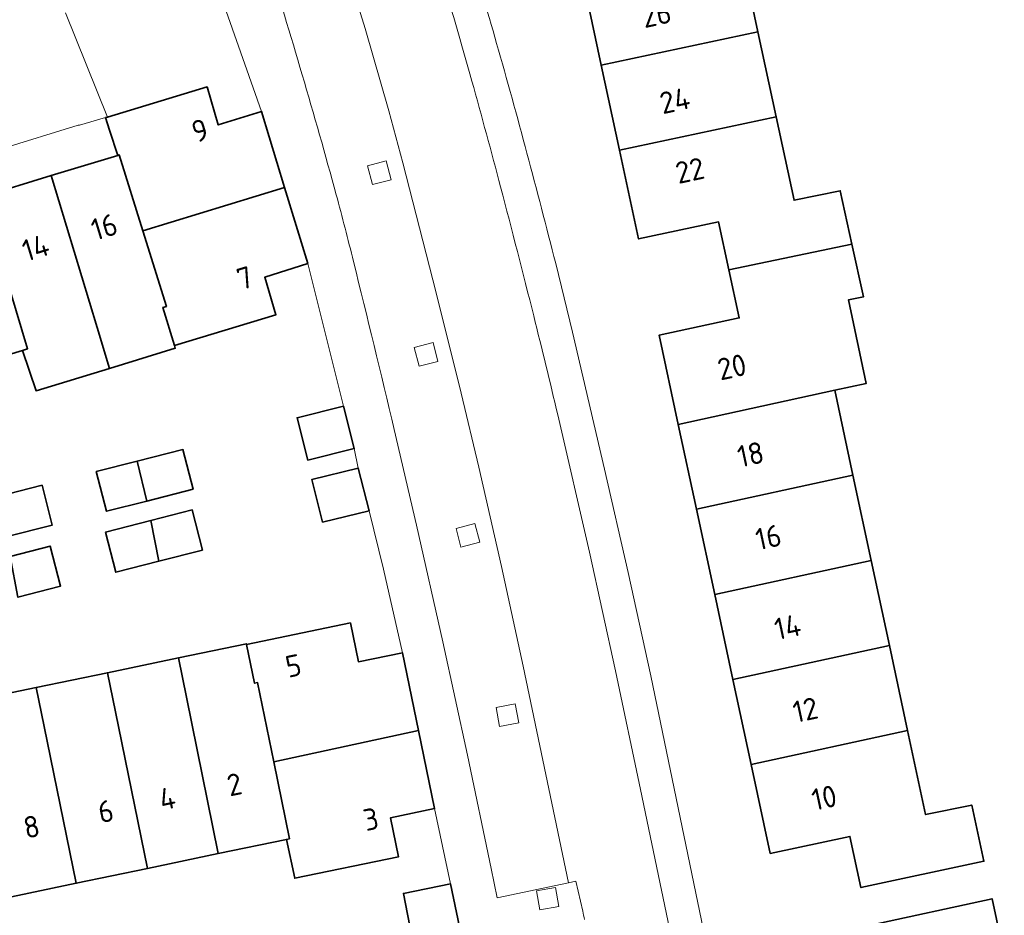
# Model space of a CAD drawing. Extents: x 150256 to 156914, y 461459 to 469481.
# Tile 674 of 731: x 154801 to 154862, y 468312 to 468368. Entities that reach past the tile are written whole.
import ezdxf
from ezdxf.enums import TextEntityAlignment as Align

# ---------------------------------------------------------------- set-up
doc = ezdxf.new("R2010")
doc.units = 0
doc.header["$LTSCALE"] = 0.75
for name, color, linetype, lineweight in [('B-RO-GR-GROENVOORZIENING-GV', 251, 'CONTINUOUS', 18), ('B-RO-OG-BEBOUWING-GV', 6, 'CONTINUOUS', 35), ('B-RO-OG-BEBOUWING-T18', 1, 'CONTINUOUS', 18), ('B-RO-VH-VERHARDING_BETONSTRAATSTEEN-GV', 251, 'CONTINUOUS', 18)]:
    doc.layers.add(name, color=color, linetype=linetype, lineweight=lineweight)
doc.styles.add('NLCS-ISO-M200-T18', font='NLCS-ISO.ttf', dxfattribs={"height": 360})

msp = doc.modelspace()

# ---------------------------------------------------------------- linework, layer by layer
at = {"layer": 'B-RO-GR-GROENVOORZIENING-GV'}
for points in [[(154822.716, 468357.652), (154823.878, 468357.955), (154823.575, 468359.116), (154822.414, 468358.813)], [(154822.716, 468357.652), (154823.878, 468357.955), (154823.575, 468359.116), (154822.414, 468358.813)], [(154825.622, 468346.375), (154826.784, 468346.678), (154826.481, 468347.839), (154825.319, 468347.536)], [(154825.622, 468346.375), (154826.784, 468346.678), (154826.481, 468347.839), (154825.319, 468347.536)], [(154828.216, 468335.148), (154829.378, 468335.451), (154829.076, 468336.612), (154827.914, 468336.309)], [(154828.216, 468335.148), (154829.378, 468335.451), (154829.076, 468336.612), (154827.914, 468336.309)], [(154830.616, 468324.012), (154831.797, 468324.228), (154831.581, 468325.408), (154830.4, 468325.192)], [(154830.616, 468324.012), (154831.797, 468324.228), (154831.581, 468325.408), (154830.4, 468325.192)], [(154833.118, 468312.628), (154834.299, 468312.845), (154834.083, 468314.025), (154832.902, 468313.808)], [(154833.118, 468312.628), (154834.299, 468312.845), (154834.083, 468314.025), (154832.902, 468313.808)]]:
    msp.add_lwpolyline(points, close=True, dxfattribs=at)
at = {"layer": 'B-RO-OG-BEBOUWING-GV'}
for points in [[(154846.65, 468367.139), (154845.516, 468372.418), (154835.794, 468370.348), (154836.926, 468365.068)], [(154846.65, 468367.139), (154845.516, 468372.418), (154835.794, 468370.348), (154836.926, 468365.068)], [(154838.059, 468359.788), (154847.783, 468361.858), (154846.65, 468367.139), (154836.926, 468365.068)], [(154838.059, 468359.788), (154847.783, 468361.858), (154846.65, 468367.139), (154836.926, 468365.068)], [(154806.27, 468361.84), (154806.254, 468361.836), (154806.157, 468361.806), (154806.409, 468361.02), (154806.907, 468359.464), (154807.002, 468359.493), (154808.472, 468354.775), (154817.269, 468357.479), (154815.833, 468362.194), (154813.145, 468361.356), (154812.451, 468363.717)], [(154806.27, 468361.84), (154806.254, 468361.836), (154806.157, 468361.806), (154806.409, 468361.02), (154806.907, 468359.464), (154807.002, 468359.493), (154808.472, 468354.775), (154817.269, 468357.479), (154815.833, 468362.194), (154813.145, 468361.356), (154812.451, 468363.717)], [(154847.783, 468361.858), (154838.059, 468359.788), (154839.242, 468354.273), (154844.208, 468355.337), (154844.847, 468352.354), (154852.48, 468353.951), (154851.753, 468357.264), (154848.895, 468356.677)], [(154847.783, 468361.858), (154838.059, 468359.788), (154839.242, 468354.273), (154844.208, 468355.337), (154844.847, 468352.354), (154852.48, 468353.951), (154851.753, 468357.264), (154848.895, 468356.677)], [(154806.907, 468359.464), (154802.782, 468358.209), (154805.631, 468348.776), (154806.396, 468346.242), (154810.478, 468347.491), (154810.425, 468347.666), (154809.713, 468350.021), (154809.933, 468350.088), (154808.472, 468354.775), (154807.002, 468359.493)], [(154806.907, 468359.464), (154802.782, 468358.209), (154805.631, 468348.776), (154806.396, 468346.242), (154810.478, 468347.491), (154810.425, 468347.666), (154809.713, 468350.021), (154809.933, 468350.088), (154808.472, 468354.775), (154807.002, 468359.493)], [(154806.396, 468346.242), (154805.631, 468348.776), (154802.782, 468358.209), (154798.466, 468356.897), (154801.317, 468347.459), (154800.989, 468347.359), (154801.844, 468344.848)], [(154806.396, 468346.242), (154805.631, 468348.776), (154802.782, 468358.209), (154798.466, 468356.897), (154801.317, 468347.459), (154800.989, 468347.359), (154801.844, 468344.848)], [(154810.425, 468347.666), (154816.733, 468349.571), (154816.037, 468351.903), (154818.709, 468352.753), (154817.269, 468357.479), (154808.472, 468354.775), (154809.933, 468350.088), (154809.713, 468350.021)], [(154810.425, 468347.666), (154816.733, 468349.571), (154816.037, 468351.903), (154818.709, 468352.753), (154817.269, 468357.479), (154808.472, 468354.775), (154809.933, 468350.088), (154809.713, 468350.021)], [(154800.989, 468347.359), (154801.317, 468347.459), (154798.466, 468356.897), (154794.161, 468355.587), (154797.009, 468346.145)], [(154800.989, 468347.359), (154801.317, 468347.459), (154798.466, 468356.897), (154794.161, 468355.587), (154797.009, 468346.145)], [(154852.48, 468353.951), (154844.847, 468352.354), (154845.485, 468349.375), (154840.518, 468348.311), (154841.705, 468342.767), (154851.417, 468344.885), (154853.371, 468345.311), (154852.263, 468350.493), (154853.197, 468350.68)], [(154852.48, 468353.951), (154844.847, 468352.354), (154845.485, 468349.375), (154840.518, 468348.311), (154841.705, 468342.767), (154851.417, 468344.885), (154853.371, 468345.311), (154852.263, 468350.493), (154853.197, 468350.68)], [(154842.834, 468337.496), (154852.547, 468339.604), (154851.417, 468344.885), (154841.705, 468342.767)], [(154842.834, 468337.496), (154852.547, 468339.604), (154851.417, 468344.885), (154841.705, 468342.767)], [(154820.928, 468343.888), (154818.043, 468343.174), (154818.699, 468340.544), (154821.59, 468341.259)], [(154820.928, 468343.888), (154818.043, 468343.174), (154818.699, 468340.544), (154821.59, 468341.259)], [(154808.125, 468340.484), (154808.708, 468338.001), (154811.587, 468338.735), (154810.959, 468341.205)], [(154808.125, 468340.484), (154808.708, 468338.001), (154811.587, 468338.735), (154810.959, 468341.205)], [(154808.708, 468338.001), (154808.125, 468340.484), (154805.581, 468339.837), (154806.209, 468337.367)], [(154808.708, 468338.001), (154808.125, 468340.484), (154805.581, 468339.837), (154806.209, 468337.367)], [(154822.524, 468337.407), (154821.843, 468340.051), (154818.958, 468339.345), (154819.629, 468336.698)], [(154822.524, 468337.407), (154821.843, 468340.051), (154818.958, 468339.345), (154819.629, 468336.698)], [(154843.967, 468332.205), (154853.677, 468334.323), (154852.547, 468339.604), (154842.834, 468337.496)], [(154843.967, 468332.205), (154853.677, 468334.323), (154852.547, 468339.604), (154842.834, 468337.496)], [(154799.966, 468335.779), (154802.846, 468336.511), (154802.218, 468338.982), (154799.383, 468338.262)], [(154799.966, 468335.779), (154802.846, 468336.511), (154802.218, 468338.982), (154799.383, 468338.262)], [(154809.456, 468334.267), (154812.166, 468334.959), (154811.531, 468337.452), (154808.966, 468336.798)], [(154809.456, 468334.267), (154812.166, 468334.959), (154811.531, 468337.452), (154808.966, 468336.798)], [(154809.456, 468334.267), (154808.966, 468336.798), (154806.154, 468336.081), (154806.789, 468333.587)], [(154809.456, 468334.267), (154808.966, 468336.798), (154806.154, 468336.081), (154806.789, 468333.587)], [(154800.225, 468334.57), (154800.715, 468332.037), (154803.359, 468332.713), (154802.724, 468335.207)], [(154800.225, 468334.57), (154800.715, 468332.037), (154803.359, 468332.713), (154802.724, 468335.207)], [(154853.677, 468334.323), (154843.967, 468332.205), (154845.098, 468326.926), (154854.806, 468329.043)], [(154853.677, 468334.323), (154843.967, 468332.205), (154845.098, 468326.926), (154854.806, 468329.043)], [(154825.577, 468323.752), (154824.582, 468328.59), (154821.849, 468328.027), (154821.353, 468330.436), (154814.908, 468329.108), (154815.404, 468326.699), (154815.593, 468326.738), (154816.594, 468321.824)], [(154825.577, 468323.752), (154824.582, 468328.59), (154821.849, 468328.027), (154821.353, 468330.436), (154814.908, 468329.108), (154815.404, 468326.699), (154815.593, 468326.738), (154816.594, 468321.824)], [(154813.154, 468316.118), (154817.383, 468317), (154817.569, 468317.039), (154816.594, 468321.824), (154815.593, 468326.738), (154815.404, 468326.699), (154814.908, 468329.108), (154814.9, 468329.145), (154810.678, 468328.267), (154811.175, 468325.828)], [(154813.154, 468316.118), (154817.383, 468317), (154817.569, 468317.039), (154816.594, 468321.824), (154815.593, 468326.738), (154815.404, 468326.699), (154814.908, 468329.108), (154814.9, 468329.145), (154810.678, 468328.267), (154811.175, 468325.828)], [(154846.226, 468321.655), (154855.936, 468323.762), (154854.806, 468329.043), (154845.098, 468326.926)], [(154846.226, 468321.655), (154855.936, 468323.762), (154854.806, 468329.043), (154845.098, 468326.926)], [(154813.154, 468316.118), (154811.175, 468325.828), (154810.678, 468328.267), (154806.271, 468327.35), (154806.767, 468324.919), (154808.749, 468315.2)], [(154813.154, 468316.118), (154811.175, 468325.828), (154810.678, 468328.267), (154806.271, 468327.35), (154806.767, 468324.919), (154808.749, 468315.2)], [(154804.334, 468314.28), (154808.749, 468315.2), (154806.767, 468324.919), (154806.271, 468327.35), (154801.856, 468326.432), (154802.35, 468324.009)], [(154804.334, 468314.28), (154808.749, 468315.2), (154806.767, 468324.919), (154806.271, 468327.35), (154801.856, 468326.432), (154802.35, 468324.009)], [(154797.451, 468325.516), (154797.943, 468323.101), (154799.929, 468313.362), (154804.334, 468314.28), (154802.35, 468324.009), (154801.856, 468326.432)], [(154797.451, 468325.516), (154797.943, 468323.101), (154799.929, 468313.362), (154804.334, 468314.28), (154802.35, 468324.009), (154801.856, 468326.432)], [(154816.594, 468321.824), (154817.569, 468317.039), (154817.383, 468317), (154817.896, 468314.586), (154824.338, 468315.924), (154823.842, 468318.341), (154826.572, 468318.917), (154825.577, 468323.752)], [(154816.594, 468321.824), (154817.569, 468317.039), (154817.383, 468317), (154817.896, 468314.586), (154824.338, 468315.924), (154823.842, 468318.341), (154826.572, 468318.917), (154825.577, 468323.752)], [(154855.936, 468323.762), (154846.226, 468321.655), (154847.409, 468316.133), (154852.357, 468317.191), (154853.038, 468314.013), (154860.673, 468315.645), (154859.914, 468319.135), (154857.053, 468318.541)], [(154855.936, 468323.762), (154846.226, 468321.655), (154847.409, 468316.133), (154852.357, 468317.191), (154853.038, 468314.013), (154860.673, 468315.645), (154859.914, 468319.135), (154857.053, 468318.541)], [(154825.166, 468310.976), (154828.12, 468311.584), (154827.562, 468314.236), (154824.641, 468313.644)], [(154825.166, 468310.976), (154828.12, 468311.584), (154827.562, 468314.236), (154824.641, 468313.644)], [(154850.492, 468301.876), (154860.214, 468304.001), (154859.094, 468309.191), (154861.939, 468309.823), (154861.185, 468313.32), (154853.542, 468311.658), (154854.235, 468308.472), (154849.291, 468307.397)], [(154850.492, 468301.876), (154860.214, 468304.001), (154859.094, 468309.191), (154861.939, 468309.823), (154861.185, 468313.32), (154853.542, 468311.658), (154854.235, 468308.472), (154849.291, 468307.397)]]:
    msp.add_lwpolyline(points, close=True, dxfattribs=at)
at = {"layer": 'B-RO-VH-VERHARDING_BETONSTRAATSTEEN-GV'}
for points in [[(154816.099, 468371.87), (154815.226, 468371.736), (154814.166, 468374.484), (154819.76, 468376.696), (154818.64, 468380.189), (154812.798, 468377.962), (154810.308, 468376.955), (154811.715, 468373.535), (154812.723, 468371.017), (154815.833, 468362.194), (154817.269, 468357.479), (154818.709, 468352.753), (154820.928, 468343.888), (154821.59, 468341.259), (154821.843, 468340.051), (154822.524, 468337.407), (154823.41, 468333.776), (154824.582, 468328.59), (154825.577, 468323.752), (154826.572, 468318.917), (154827.562, 468314.236), (154828.12, 468311.584), (154829.585, 468304.61), (154831.289, 468304.968)], [(154816.099, 468371.87), (154815.226, 468371.736), (154814.166, 468374.484), (154819.76, 468376.696), (154818.64, 468380.189), (154812.798, 468377.962), (154810.308, 468376.955), (154811.715, 468373.535), (154812.723, 468371.017), (154815.833, 468362.194), (154817.269, 468357.479), (154818.709, 468352.753), (154820.928, 468343.888), (154821.59, 468341.259), (154821.843, 468340.051), (154822.524, 468337.407), (154823.41, 468333.776), (154824.582, 468328.59), (154825.577, 468323.752), (154826.572, 468318.917), (154827.562, 468314.236), (154828.12, 468311.584), (154829.585, 468304.61), (154831.289, 468304.968)], [(154825.194, 468376.48), (154820.32, 468374.951), (154820.816, 468373.403), (154820.429, 468373.277), (154821.488, 468369.885), (154822.261, 468367.338), (154823.745, 468362.227), (154824.616, 468358.996), (154826.679, 468350.929), (154828.225, 468344.702), (154829.319, 468340.116), (154830.723, 468333.947), (154832.07, 468327.764), (154834.896, 468314.312), (154835.35, 468314.408), (154835.772, 468312.545)], [(154825.194, 468376.48), (154820.32, 468374.951), (154820.816, 468373.403), (154820.429, 468373.277), (154821.488, 468369.885), (154822.261, 468367.338), (154823.745, 468362.227), (154824.616, 468358.996), (154826.679, 468350.929), (154828.225, 468344.702), (154829.319, 468340.116), (154830.723, 468333.947), (154832.07, 468327.764), (154834.896, 468314.312), (154835.35, 468314.408), (154835.772, 468312.545)], [(154824.076, 468342.439), (154825.457, 468336.517), (154827.087, 468329.267), (154828.613, 468322.238), (154830.088, 468315.2), (154830.467, 468313.364), (154834.896, 468314.312), (154832.07, 468327.764), (154830.723, 468333.947), (154829.319, 468340.116), (154828.225, 468344.702), (154826.679, 468350.929), (154824.616, 468358.996), (154823.745, 468362.227), (154822.261, 468367.338), (154821.488, 468369.885), (154820.429, 468373.277), (154816.099, 468371.87)], [(154824.076, 468342.439), (154825.457, 468336.517), (154827.087, 468329.267), (154828.613, 468322.238), (154830.088, 468315.2), (154830.467, 468313.364), (154834.896, 468314.312), (154832.07, 468327.764), (154830.723, 468333.947), (154829.319, 468340.116), (154828.225, 468344.702), (154826.679, 468350.929), (154824.616, 468358.996), (154823.745, 468362.227), (154822.261, 468367.338), (154821.488, 468369.885), (154820.429, 468373.277), (154816.099, 468371.87)], [(154806.157, 468361.806), (154806.254, 468361.836), (154806.27, 468361.84), (154803.665, 468368.311)], [(154806.157, 468361.806), (154806.254, 468361.836), (154806.27, 468361.84), (154803.665, 468368.311)], [(154770.709, 468355.659), (154771.95, 468351.425), (154772.064, 468351.459), (154773.688, 468351.977), (154773.715, 468351.987), (154773.796, 468352.012), (154778.555, 468353.488), (154778.582, 468353.496), (154782.301, 468354.591), (154782.382, 468354.616), (154787.187, 468356.094), (154790.811, 468357.186), (154791.002, 468357.252), (154795.861, 468358.711), (154795.915, 468358.725), (154799.561, 468359.824), (154799.641, 468359.848), (154804.463, 468361.329), (154804.483, 468361.334), (154804.532, 468361.347), (154806.157, 468361.806)], [(154770.709, 468355.659), (154771.95, 468351.425), (154772.064, 468351.459), (154773.688, 468351.977), (154773.715, 468351.987), (154773.796, 468352.012), (154778.555, 468353.488), (154778.582, 468353.496), (154782.301, 468354.591), (154782.382, 468354.616), (154787.187, 468356.094), (154790.811, 468357.186), (154791.002, 468357.252), (154795.861, 468358.711), (154795.915, 468358.725), (154799.561, 468359.824), (154799.641, 468359.848), (154804.463, 468361.329), (154804.483, 468361.334), (154804.532, 468361.347), (154806.157, 468361.806)], [(154849.398, 468281.98), (154843.536, 468310.121), (154843.278, 468311.364), (154839.99, 468327.147), (154838.583, 468333.57), (154837.13, 468339.983), (154835.141, 468348.483), (154834.093, 468352.752)], [(154849.398, 468281.98), (154843.536, 468310.121), (154843.278, 468311.364), (154839.99, 468327.147), (154838.583, 468333.57), (154837.13, 468339.983), (154835.141, 468348.483), (154834.093, 468352.752)], [(154834.217, 468343.367), (154836.185, 468334.834), (154837.809, 468327.47), (154839.364, 468320.091), (154844.071, 468297.489), (154847.171, 468282.573), (154847.391, 468281.516)], [(154847.171, 468282.573), (154844.071, 468297.489), (154839.364, 468320.091), (154837.809, 468327.47), (154836.185, 468334.834), (154834.217, 468343.367)], [(154834.217, 468343.367), (154836.185, 468334.834), (154837.809, 468327.47), (154839.364, 468320.091), (154844.071, 468297.489), (154847.171, 468282.573), (154847.391, 468281.516)], [(154847.171, 468282.573), (154844.071, 468297.489), (154839.364, 468320.091), (154837.809, 468327.47), (154836.185, 468334.834), (154834.217, 468343.367)], [(154835.772, 468312.545), (154835.35, 468314.408), (154834.896, 468314.312), (154830.467, 468313.364), (154830.088, 468315.2), (154828.613, 468322.238), (154827.087, 468329.267), (154825.457, 468336.517), (154824.076, 468342.439)], [(154835.772, 468312.545), (154835.35, 468314.408), (154834.896, 468314.312), (154830.467, 468313.364), (154830.088, 468315.2), (154828.613, 468322.238), (154827.087, 468329.267), (154825.457, 468336.517), (154824.076, 468342.439)]]:
    msp.add_lwpolyline(points, dxfattribs=at)
for points in [[(154830.428, 468366.415, 0.009304), (154826.637, 468378.799)], [(154830.428, 468366.415, 0.009304), (154826.637, 468378.799)], [(154816.099, 468371.87, -0.005929), (154818.359, 468364.469)], [(154818.359, 468364.469, 0.005929), (154816.099, 468371.87)], [(154816.099, 468371.87, -0.005929), (154818.359, 468364.469)], [(154818.359, 468364.469, 0.005929), (154816.099, 468371.87)], [(154826.859, 468371.086, -0.004161), (154828.888, 468364.077)], [(154828.888, 468364.077, 0.004161), (154826.859, 468371.086)], [(154826.859, 468371.086, -0.004161), (154828.888, 468364.077)], [(154828.888, 468364.077, 0.004161), (154826.859, 468371.086)], [(154832.311, 468359.597, 0.003981), (154830.428, 468366.415)], [(154832.311, 468359.597, 0.003981), (154830.428, 468366.415)], [(154818.359, 468364.469, -0.005761), (154820.472, 468357.013)], [(154820.472, 468357.013, 0.005761), (154818.359, 468364.469)], [(154818.359, 468364.469, -0.005761), (154820.472, 468357.013)], [(154820.472, 468357.013, 0.005761), (154818.359, 468364.469)], [(154828.888, 468364.077, -0.003771), (154830.677, 468357.501)], [(154830.677, 468357.501, 0.003771), (154828.888, 468364.077)], [(154828.888, 468364.077, -0.003771), (154830.677, 468357.501)], [(154830.677, 468357.501, 0.003771), (154828.888, 468364.077)], [(154834.093, 468352.752, 0.003533), (154832.311, 468359.597)], [(154834.093, 468352.752, 0.003533), (154832.311, 468359.597)], [(154830.677, 468357.501, -0.003111), (154832.73, 468349.497)], [(154832.73, 468349.497, 0.003111), (154830.677, 468357.501)], [(154830.677, 468357.501, -0.003111), (154832.73, 468349.497)], [(154832.73, 468349.497, 0.003111), (154830.677, 468357.501)], [(154820.472, 468357.013, -0.005798), (154821.542, 468352.883)], [(154821.542, 468352.883, 0.005798), (154820.472, 468357.013)], [(154820.472, 468357.013, -0.005798), (154821.542, 468352.883)], [(154821.542, 468352.883, 0.005798), (154820.472, 468357.013)], [(154821.542, 468352.883, -0.002302), (154824.076, 468342.439)], [(154824.076, 468342.439, 0.002302), (154821.542, 468352.883)], [(154821.542, 468352.883, -0.002302), (154824.076, 468342.439)], [(154824.076, 468342.439, 0.002302), (154821.542, 468352.883)], [(154832.73, 468349.497, -0.003768), (154834.217, 468343.367)], [(154834.217, 468343.367, 0.003768), (154832.73, 468349.497)], [(154832.73, 468349.497, -0.003768), (154834.217, 468343.367)], [(154834.217, 468343.367, 0.003768), (154832.73, 468349.497)], [(154835.875, 468312.033, 0.021404), (154835.772, 468312.545)], [(154835.772, 468312.545, -0.021404), (154835.875, 468312.033)], [(154835.875, 468312.033, 0.021404), (154835.772, 468312.545)], [(154835.772, 468312.545, -0.021404), (154835.875, 468312.033)]]:
    msp.add_lwpolyline(points, format="xyb", dxfattribs=at)
for points in [[(154822.716, 468357.652), (154822.414, 468358.813), (154823.575, 468359.116), (154823.878, 468357.955)], [(154822.716, 468357.652), (154822.414, 468358.813), (154823.575, 468359.116), (154823.878, 468357.955)], [(154825.622, 468346.375), (154825.319, 468347.536), (154826.481, 468347.839), (154826.784, 468346.678)], [(154825.622, 468346.375), (154825.319, 468347.536), (154826.481, 468347.839), (154826.784, 468346.678)], [(154828.216, 468335.148), (154827.914, 468336.309), (154829.076, 468336.612), (154829.378, 468335.451)], [(154828.216, 468335.148), (154827.914, 468336.309), (154829.076, 468336.612), (154829.378, 468335.451)], [(154830.616, 468324.012), (154830.4, 468325.192), (154831.581, 468325.408), (154831.797, 468324.228)], [(154830.616, 468324.012), (154830.4, 468325.192), (154831.581, 468325.408), (154831.797, 468324.228)], [(154833.118, 468312.628), (154832.902, 468313.808), (154834.083, 468314.025), (154834.299, 468312.845)], [(154833.118, 468312.628), (154832.902, 468313.808), (154834.083, 468314.025), (154834.299, 468312.845)]]:
    msp.add_lwpolyline(points, close=True, dxfattribs=at)

# ---------------------------------------------------------------- texts
at = {"layer": 'B-RO-OG-BEBOUWING-T18', "style": 'NLCS-ISO-M200-T18'}
for s, rotation, p in [('26', 12.1, (154840.344, 468368.205)), ('26', 12.1, (154840.344, 468368.205)), ('24', 12.1, (154841.489, 468362.868)), ('24', 12.1, (154841.489, 468362.868)), ('9', 16.9, (154812.013, 468361.009)), ('9', 16.9, (154812.013, 468361.009)), ('22', 12.1, (154842.421, 468358.525)), ('22', 12.1, (154842.421, 468358.525)), ('16', 16.9, (154806.074, 468355.029)), ('16', 16.9, (154806.074, 468355.029)), ('14', 16.9, (154801.814, 468353.734)), ('14', 16.9, (154801.814, 468353.734)), ('7', 16.9, (154814.801, 468351.854)), ('7', 16.9, (154814.801, 468351.854)), ('20', 12.1, (154845.033, 468346.328)), ('20', 12.1, (154845.033, 468346.328)), ('18', 12.1, (154846.194, 468340.907)), ('18', 12.1, (154846.194, 468340.907)), ('16', 12.1, (154847.296, 468335.76)), ('16', 12.1, (154847.296, 468335.76)), ('14', 12.1, (154848.489, 468330.191)), ('14', 12.1, (154848.489, 468330.191)), ('5', 11.7, (154817.815, 468327.783)), ('5', 11.7, (154817.815, 468327.783)), ('12', 12.1, (154849.592, 468325.042)), ('12', 12.1, (154849.592, 468325.042)), ('2', 11.8, (154814.152, 468320.412)), ('2', 11.8, (154814.152, 468320.412)), ('10', 12.1, (154850.76, 468319.587)), ('10', 12.1, (154850.76, 468319.587)), ('4', 11.8, (154809.986, 468319.544)), ('4', 11.8, (154809.986, 468319.544)), ('6', 11.8, (154806.165, 468318.747)), ('6', 11.8, (154806.165, 468318.747)), ('3', 11.7, (154822.624, 468318.259)), ('3', 11.7, (154822.624, 468318.259)), ('8', 11.8, (154801.563, 468317.788)), ('8', 11.8, (154801.563, 468317.788))]:
    msp.add_text(s, height=1.35, rotation=rotation, dxfattribs=at).set_placement(p, align=Align.MIDDLE)

doc.saveas('drawing.dxf')
